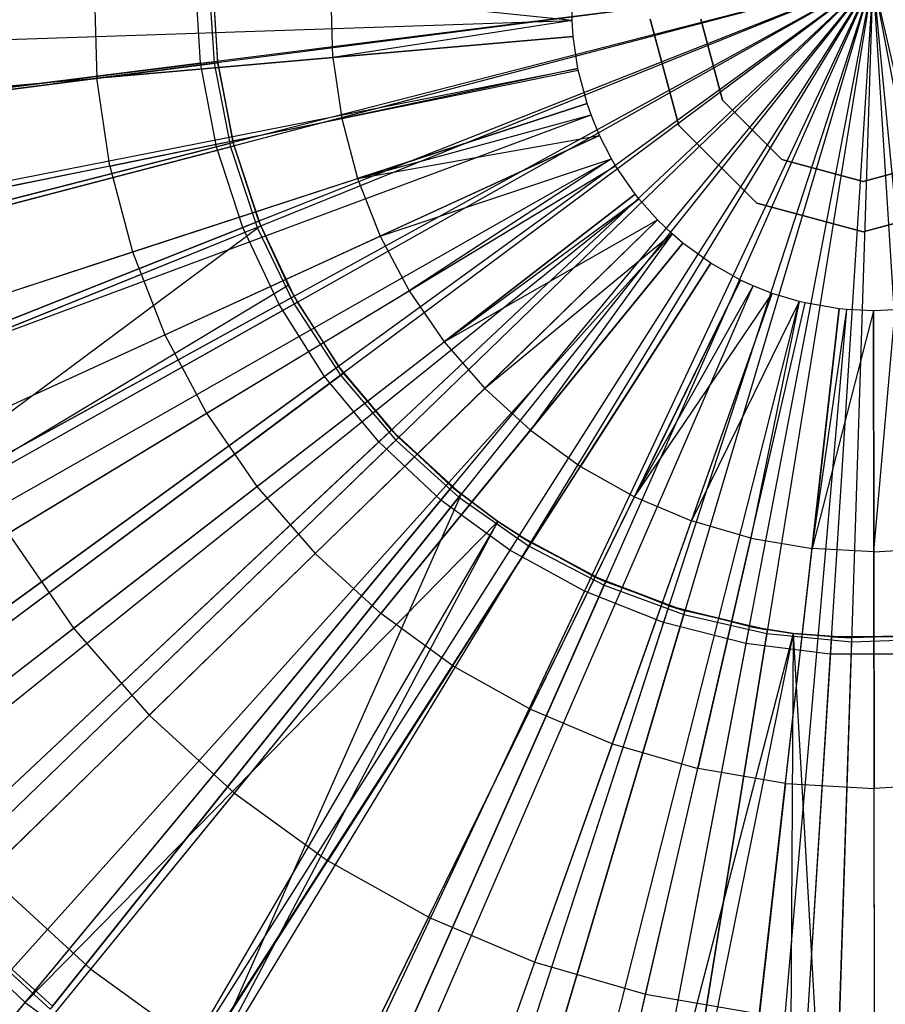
# Model space of a CAD drawing. Extents: x 0.2 to 40.1, y -6.7 to 6.7.
# Tile 434 of 516: x 31.804 to 32.32, y 2.838 to 3.425. Entities that reach past the tile are written whole.
import ezdxf

# ---------------------------------------------------------------- set-up
doc = ezdxf.new("R2010")
doc.units = 0
doc.header["$MEASUREMENT"] = 0
doc.layers.get('0').update_dxf_attribs({"color": 13, "linetype": 'CONTINUOUS'})

# ---------------------------------------------------------------- blocks, each defined once
blk = doc.blocks.new('SNOWBALL_XIV_PM3_STL')
at = {"color": 0}
for p, q in [((31.91175, 3.39889, 3.17972), (31.90856, 3.44948, 3.17972)), ((31.91175, 3.39889, 3.17972), (31.90856, 3.44948, 3.17972)), ((31.91175, 3.39889, 3.17972), (32.31221, 3.44948, 3.16623)), ((31.91175, 3.39889, 3.17972), (32.31221, 3.44948, 3.16623)), ((31.91657, 3.44948, 3.22289), (31.91982, 3.39889, 3.22289)), ((31.91657, 3.44948, 3.22289), (31.91982, 3.39889, 3.22289)), ((31.92196, 3.40018, 9.45315), (31.91886, 3.44948, 9.45315)), ((31.92209, 3.39918, 9.41378), (31.91886, 3.44948, 9.45315)), ((31.92196, 3.40018, 9.45315), (31.91886, 3.44948, 9.45315)), ((31.92209, 3.39918, 9.41378), (31.91886, 3.44948, 9.41378)), ((31.92209, 3.39918, 9.41378), (31.91886, 3.44948, 9.45315)), ((31.92209, 3.39918, 9.41378), (31.91886, 3.44948, 9.41378)), ((32.31221, 3.44948, 3.2056), (31.91982, 3.39889, 3.22289)), ((32.31221, 3.44948, 3.2056), (31.91982, 3.39889, 3.22289)), ((32.31221, 3.44948, 3.16623), (31.92124, 3.3491, 3.17972)), ((32.31221, 3.44948, 3.16623), (31.92124, 3.3491, 3.17972)), ((32.31221, 3.44948, 3.2056), (31.92951, 3.34913, 3.22289)), ((32.31221, 3.44948, 3.2056), (31.92951, 3.34913, 3.22289)), ((32.31221, 3.44948, 3.16623), (31.93691, 3.30089, 3.17972)), ((32.31221, 3.44948, 3.16623), (31.93691, 3.30089, 3.17972)), ((32.31221, 3.44948, 3.2056), (31.94548, 3.30101, 3.22289)), ((32.31221, 3.44948, 3.2056), (31.94548, 3.30101, 3.22289)), ((32.31221, 3.44948, 3.16623), (31.95849, 3.25502, 3.17972)), ((32.31221, 3.44948, 3.16623), (31.95849, 3.25502, 3.17972)), ((32.31221, 3.44948, 3.2056), (31.96748, 3.25533, 3.22289)), ((32.31221, 3.44948, 3.2056), (31.96748, 3.25533, 3.22289)), ((32.31221, 3.44948, 3.16623), (31.98565, 3.21222, 3.17972)), ((32.31221, 3.44948, 3.16623), (31.98565, 3.21222, 3.17972)), ((32.31221, 3.44948, 3.2056), (31.99514, 3.21284, 3.22289)), ((32.31221, 3.44948, 3.2056), (31.99514, 3.21284, 3.22289)), ((32.31221, 3.44948, 3.16623), (32.01796, 3.17317, 3.17972)), ((32.31221, 3.44948, 3.16623), (32.01796, 3.17317, 3.17972)), ((32.31221, 3.44948, 3.2056), (32.028, 3.17424, 3.22289)), ((32.31221, 3.44948, 3.2056), (32.028, 3.17424, 3.22289)), ((32.31221, 3.44948, 3.16623), (32.05492, 3.13847, 3.17972)), ((32.31221, 3.44948, 3.16623), (32.05492, 3.13847, 3.17972)), ((32.31221, 3.44948, 3.2056), (32.06553, 3.14016, 3.22289)), ((32.31221, 3.44948, 3.2056), (32.06553, 3.14016, 3.22289)), ((32.31221, 3.44948, 3.16623), (32.09593, 3.10867, 3.17972)), ((32.31221, 3.44948, 3.16623), (32.09593, 3.10867, 3.17972)), ((32.31221, 3.44948, 3.2056), (32.10711, 3.11115, 3.22289)), ((32.31221, 3.44948, 3.2056), (32.10711, 3.11115, 3.22289)), ((32.31221, 3.44948, 3.16623), (32.14035, 3.08425, 3.17972)), ((32.31221, 3.44948, 3.16623), (32.14035, 3.08425, 3.17972)), ((32.31221, 3.44948, 3.2056), (32.15206, 3.0877, 3.22289)), ((32.31221, 3.44948, 3.2056), (32.15206, 3.0877, 3.22289)), ((32.31221, 3.44948, 3.16623), (32.18748, 3.06559, 3.17972)), ((32.31221, 3.44948, 3.16623), (32.18748, 3.06559, 3.17972)), ((32.31221, 3.44948, 3.2056), (32.19964, 3.07019, 3.22289)), ((32.31221, 3.44948, 3.2056), (32.19964, 3.07019, 3.22289)), ((32.31221, 3.44948, 3.16623), (32.23658, 3.05298, 3.17972)), ((32.31221, 3.44948, 3.16623), (32.23658, 3.05298, 3.17972)), ((32.31221, 3.44948, 3.2056), (32.24907, 3.05891, 3.22289)), ((32.31221, 3.44948, 3.2056), (32.24907, 3.05891, 3.22289)), ((32.31221, 3.44948, 3.16623), (32.28686, 3.04663, 3.17972)), ((32.31221, 3.44948, 3.16623), (32.28686, 3.04663, 3.17972)), ((32.31221, 3.44948, 3.2056), (32.29953, 3.05404, 3.22289)), ((32.31221, 3.44948, 3.2056), (32.29953, 3.05404, 3.22289)), ((32.31221, 3.44948, 3.16623), (32.33756, 3.04663, 3.17972)), ((32.31221, 3.44948, 3.16623), (32.38785, 3.05298, 3.17972)), ((32.31221, 3.44948, 3.16623), (32.33756, 3.04663, 3.17972)), ((32.31221, 3.44948, 3.16623), (32.38785, 3.05298, 3.17972)), ((32.31221, 3.44948, 3.2056), (32.3502, 3.05567, 3.22289)), ((32.31221, 3.44948, 3.2056), (32.40025, 3.06376, 3.22289)), ((32.31221, 3.44948, 3.2056), (32.3502, 3.05567, 3.22289)), ((32.31221, 3.44948, 3.2056), (32.40025, 3.06376, 3.22289)), ((31.84843, 3.44297, 9.524), (31.85003, 3.39002, 9.524)), ((31.84843, 3.44297, 9.524), (31.85003, 3.39002, 9.524)), ((31.99055, 3.40233, 9.55821), (31.98944, 3.43918, 9.55821)), ((32.13318, 3.42443, 9.58467), (31.98944, 3.43918, 9.55821)), ((32.13318, 3.42443, 9.58467), (31.98944, 3.43918, 9.55821)), ((31.99055, 3.40233, 9.55821), (31.98944, 3.43918, 9.55821)), ((32.13318, 3.42443, 9.58467), (32.13314, 3.43532, 9.58467)), ((32.13318, 3.42443, 9.58467), (32.13314, 3.43532, 9.58467)), ((31.42689, 3.40047, 9.36813), (32.13318, 3.42443, 9.58467)), ((31.42689, 3.40047, 9.36813), (32.13318, 3.42443, 9.58467)), ((32.13318, 3.42443, 9.58467), (31.99055, 3.40233, 9.55821)), ((32.13318, 3.42443, 9.58467), (31.99055, 3.40233, 9.55821)), ((32.13376, 3.41487, 9.58467), (32.13318, 3.42443, 9.58467)), ((32.13376, 3.41487, 9.58467), (32.13318, 3.42443, 9.58467)), ((32.17961, 3.4252, 50.87138), (32.19659, 3.36181, 50.87138)), ((32.19659, 3.36181, 50.91075), (32.17961, 3.4252, 50.91075)), ((32.19659, 3.36181, 50.91075), (32.17961, 3.4252, 50.91075)), ((32.17961, 3.4252, 50.87138), (32.19659, 3.36181, 50.87138)), ((32.20966, 3.4252, 9.47059), (32.22262, 3.37684, 9.47059)), ((32.22262, 3.37684, 50.90907), (32.20966, 3.4252, 50.90907)), ((32.20966, 3.4252, 9.47059), (32.22262, 3.37684, 9.47059)), ((32.22262, 3.37684, 50.90907), (32.20966, 3.4252, 50.90907)), ((31.42976, 3.3532, 9.36813), (32.13376, 3.41487, 9.58467)), ((31.42976, 3.3532, 9.36813), (32.13376, 3.41487, 9.58467)), ((32.13376, 3.41487, 9.58467), (31.99055, 3.40233, 9.55821)), ((32.13376, 3.41487, 9.58467), (31.99055, 3.40233, 9.55821)), ((32.13647, 3.39579, 9.58467), (32.13376, 3.41487, 9.58467)), ((32.13647, 3.39579, 9.58467), (32.13376, 3.41487, 9.58467)), ((31.91175, 3.39889, 3.17972), (31.51628, 3.34893, 3.24472)), ((31.91175, 3.39889, 3.17972), (31.51628, 3.34893, 3.24472)), ((31.52629, 3.3502, 9.38945), (31.92196, 3.40018, 9.45315)), ((31.52629, 3.3502, 9.38945), (31.92196, 3.40018, 9.45315)), ((31.91982, 3.39889, 3.22289), (31.53277, 3.34899, 3.29026)), ((31.91982, 3.39889, 3.22289), (31.53277, 3.34899, 3.29026)), ((31.53499, 3.34927, 9.34669), (31.92209, 3.39918, 9.41378)), ((31.53499, 3.34927, 9.34669), (31.92209, 3.39918, 9.41378)), ((31.99055, 3.40233, 9.55821), (31.85003, 3.39002, 9.524)), ((31.99055, 3.40233, 9.55821), (31.85003, 3.39002, 9.524)), ((31.92124, 3.3491, 3.17972), (31.91175, 3.39889, 3.17972)), ((31.92124, 3.3491, 3.17972), (31.91175, 3.39889, 3.17972)), ((31.91982, 3.39889, 3.22289), (31.92951, 3.34913, 3.22289)), ((31.91982, 3.39889, 3.22289), (31.92951, 3.34913, 3.22289)), ((31.93172, 3.34971, 9.41378), (31.92196, 3.40018, 9.45315)), ((31.93121, 3.35166, 9.45315), (31.92196, 3.40018, 9.45315)), ((31.93121, 3.35166, 9.45315), (31.92196, 3.40018, 9.45315)), ((31.92209, 3.39918, 9.41378), (31.92196, 3.40018, 9.45315)), ((31.93172, 3.34971, 9.41378), (31.92196, 3.40018, 9.45315)), ((31.92209, 3.39918, 9.41378), (31.92196, 3.40018, 9.45315)), ((31.93172, 3.34971, 9.41378), (31.92209, 3.39918, 9.41378)), ((31.93172, 3.34971, 9.41378), (31.92209, 3.39918, 9.41378)), ((31.99055, 3.40233, 9.55821), (31.99586, 3.36584, 9.55821)), ((31.99055, 3.40233, 9.55821), (31.99586, 3.36584, 9.55821)), ((31.44318, 3.25884, 9.36813), (32.13647, 3.39579, 9.58467)), ((31.44318, 3.25884, 9.36813), (32.13647, 3.39579, 9.58467)), ((31.44433, 3.25312, 9.36813), (32.13671, 3.39463, 9.58467)), ((31.44433, 3.25312, 9.36813), (32.13671, 3.39463, 9.58467)), ((32.13647, 3.39579, 9.58467), (31.99586, 3.36584, 9.55821)), ((32.13647, 3.39579, 9.58467), (31.99586, 3.36584, 9.55821)), ((31.99586, 3.36584, 9.55821), (32.13671, 3.39463, 9.58467)), ((31.99586, 3.36584, 9.55821), (32.13671, 3.39463, 9.58467)), ((32.13671, 3.39463, 9.58467), (32.13647, 3.39579, 9.58467)), ((32.13671, 3.39463, 9.58467), (32.13647, 3.39579, 9.58467)), ((32.14194, 3.37486, 9.58467), (32.13671, 3.39463, 9.58467)), ((32.14194, 3.37486, 9.58467), (32.13671, 3.39463, 9.58467)), ((31.71249, 3.37797, 9.48216), (31.85003, 3.39002, 9.524)), ((31.71249, 3.37797, 9.48216), (31.85003, 3.39002, 9.524)), ((31.85766, 3.3376, 9.524), (31.85003, 3.39002, 9.524)), ((31.85766, 3.3376, 9.524), (31.85003, 3.39002, 9.524)), ((31.4702, 3.15534, 9.36813), (32.14194, 3.37486, 9.58467)), ((31.4702, 3.15534, 9.36813), (32.14194, 3.37486, 9.58467)), ((32.14194, 3.37486, 9.58467), (32.00529, 3.33021, 9.55821)), ((32.14194, 3.37486, 9.58467), (32.00529, 3.33021, 9.55821)), ((32.14432, 3.36805, 9.58467), (32.14194, 3.37486, 9.58467)), ((32.14432, 3.36805, 9.58467), (32.14194, 3.37486, 9.58467)), ((32.22262, 3.37684, 9.47059), (32.22262, 3.37684, 50.90907)), ((32.22262, 3.37684, 9.47059), (32.25802, 3.34143, 9.47059)), ((32.25802, 3.34143, 50.90907), (32.22262, 3.37684, 50.90907)), ((32.22262, 3.37684, 9.47059), (32.22262, 3.37684, 50.90907)), ((32.22262, 3.37684, 9.47059), (32.25802, 3.34143, 9.47059)), ((32.25802, 3.34143, 50.90907), (32.22262, 3.37684, 50.90907)), ((31.48197, 3.12166, 9.36813), (32.14432, 3.36805, 9.58467)), ((31.48197, 3.12166, 9.36813), (32.14432, 3.36805, 9.58467)), ((31.85766, 3.3376, 9.524), (31.99586, 3.36584, 9.55821)), ((31.85766, 3.3376, 9.524), (31.99586, 3.36584, 9.55821)), ((31.99586, 3.36584, 9.55821), (32.00529, 3.33021, 9.55821)), ((31.99586, 3.36584, 9.55821), (32.00529, 3.33021, 9.55821)), ((32.00529, 3.33021, 9.55821), (32.14432, 3.36805, 9.58467)), ((32.00529, 3.33021, 9.55821), (32.14432, 3.36805, 9.58467)), ((32.14939, 3.35581, 9.58467), (32.14432, 3.36805, 9.58467)), ((32.14939, 3.35581, 9.58467), (32.14432, 3.36805, 9.58467)), ((32.19659, 3.36181, 50.87138), (32.24299, 3.31541, 50.87138)), ((32.24299, 3.31541, 50.91075), (32.19659, 3.36181, 50.91075)), ((32.19659, 3.36181, 50.91075), (32.19659, 3.36181, 50.87138)), ((32.19659, 3.36181, 50.91075), (32.19659, 3.36181, 50.87138)), ((32.24299, 3.31541, 50.91075), (32.19659, 3.36181, 50.91075)), ((32.19659, 3.36181, 50.87138), (32.24299, 3.31541, 50.87138)), ((31.50706, 3.06115, 9.36813), (32.14939, 3.35581, 9.58467)), ((31.50706, 3.06115, 9.36813), (32.14939, 3.35581, 9.58467)), ((31.54492, 3.25248, 9.38945), (31.93121, 3.35166, 9.45315)), ((31.54492, 3.25248, 9.38945), (31.93121, 3.35166, 9.45315)), ((31.93172, 3.34971, 9.41378), (31.93121, 3.35166, 9.45315)), ((31.94648, 3.30468, 9.45315), (31.93121, 3.35166, 9.45315)), ((31.94761, 3.30187, 9.41378), (31.93121, 3.35166, 9.45315)), ((31.94648, 3.30468, 9.45315), (31.93121, 3.35166, 9.45315)), ((31.94761, 3.30187, 9.41378), (31.93121, 3.35166, 9.45315)), ((31.93172, 3.34971, 9.41378), (31.93121, 3.35166, 9.45315)), ((32.00529, 3.33021, 9.55821), (32.14939, 3.35581, 9.58467)), ((32.00529, 3.33021, 9.55821), (32.14939, 3.35581, 9.58467)), ((32.14939, 3.35581, 9.58467), (32.01873, 3.29587, 9.55821)), ((32.14939, 3.35581, 9.58467), (32.01873, 3.29587, 9.55821)), ((32.15651, 3.34193, 9.58467), (32.14939, 3.35581, 9.58467)), ((32.15651, 3.34193, 9.58467), (32.14939, 3.35581, 9.58467)), ((31.92124, 3.3491, 3.17972), (31.53516, 3.24997, 3.24472)), ((31.92124, 3.3491, 3.17972), (31.53516, 3.24997, 3.24472)), ((31.92951, 3.34913, 3.22289), (31.55202, 3.25014, 3.29026)), ((31.92951, 3.34913, 3.22289), (31.55202, 3.25014, 3.29026)), ((31.55419, 3.25071, 9.34669), (31.93172, 3.34971, 9.41378)), ((31.55419, 3.25071, 9.34669), (31.93172, 3.34971, 9.41378)), ((31.93691, 3.30089, 3.17972), (31.92124, 3.3491, 3.17972)), ((31.93691, 3.30089, 3.17972), (31.92124, 3.3491, 3.17972)), ((31.92951, 3.34913, 3.22289), (31.94548, 3.30101, 3.22289)), ((31.92951, 3.34913, 3.22289), (31.94548, 3.30101, 3.22289)), ((31.94761, 3.30187, 9.41378), (31.93172, 3.34971, 9.41378)), ((31.94761, 3.30187, 9.41378), (31.93172, 3.34971, 9.41378)), ((31.54226, 2.99248, 9.36813), (32.15651, 3.34193, 9.58467)), ((31.54226, 2.99248, 9.36813), (32.15651, 3.34193, 9.58467)), ((32.01873, 3.29587, 9.55821), (32.15651, 3.34193, 9.58467)), ((32.01873, 3.29587, 9.55821), (32.15651, 3.34193, 9.58467)), ((32.15651, 3.34193, 9.58467), (32.03599, 3.2633, 9.55821)), ((32.15651, 3.34193, 9.58467), (32.03599, 3.2633, 9.55821)), ((32.15897, 3.33774, 9.58467), (32.15651, 3.34193, 9.58467)), ((32.15897, 3.33774, 9.58467), (32.15651, 3.34193, 9.58467)), ((32.25802, 3.34143, 9.47059), (32.25802, 3.34143, 50.90907)), ((32.25802, 3.34143, 9.47059), (32.30638, 3.32847, 9.47059)), ((32.30638, 3.32847, 50.90907), (32.25802, 3.34143, 50.90907)), ((32.25802, 3.34143, 9.47059), (32.25802, 3.34143, 50.90907)), ((32.25802, 3.34143, 9.47059), (32.30638, 3.32847, 9.47059)), ((32.30638, 3.32847, 50.90907), (32.25802, 3.34143, 50.90907)), ((32.30638, 3.32847, 9.47059), (32.35474, 3.34143, 9.47059)), ((32.35474, 3.34143, 50.90907), (32.30638, 3.32847, 50.90907)), ((32.30638, 3.32847, 9.47059), (32.35474, 3.34143, 9.47059)), ((32.35474, 3.34143, 50.90907), (32.30638, 3.32847, 50.90907)), ((31.55441, 2.97178, 9.36813), (32.15897, 3.33774, 9.58467)), ((31.55441, 2.97178, 9.36813), (32.15897, 3.33774, 9.58467)), ((31.85766, 3.3376, 9.524), (31.72239, 3.30995, 9.48216)), ((31.85766, 3.3376, 9.524), (31.72239, 3.30995, 9.48216)), ((31.85766, 3.3376, 9.524), (31.87121, 3.28639, 9.524)), ((31.85766, 3.3376, 9.524), (31.87121, 3.28639, 9.524)), ((32.03599, 3.2633, 9.55821), (32.15897, 3.33774, 9.58467)), ((32.03599, 3.2633, 9.55821), (32.15897, 3.33774, 9.58467)), ((32.17054, 3.32088, 9.58467), (32.15897, 3.33774, 9.58467)), ((32.17054, 3.32088, 9.58467), (32.15897, 3.33774, 9.58467)), ((31.87121, 3.28639, 9.524), (32.00529, 3.33021, 9.55821)), ((31.87121, 3.28639, 9.524), (32.00529, 3.33021, 9.55821)), ((32.00529, 3.33021, 9.55821), (32.01873, 3.29587, 9.55821)), ((32.00529, 3.33021, 9.55821), (32.01873, 3.29587, 9.55821)), ((32.30638, 3.32847, 9.47059), (32.30638, 3.32847, 50.90907)), ((32.30638, 3.32847, 9.47059), (32.30638, 3.32847, 50.90907)), ((31.61164, 2.88839, 9.36813), (32.17054, 3.32088, 9.58467)), ((31.61164, 2.88839, 9.36813), (32.17054, 3.32088, 9.58467)), ((31.62249, 2.87464, 9.36813), (32.17274, 3.3181, 9.58467)), ((31.62249, 2.87464, 9.36813), (32.17274, 3.3181, 9.58467)), ((32.17054, 3.32088, 9.58467), (32.05685, 3.2329, 9.55821)), ((32.17054, 3.32088, 9.58467), (32.05685, 3.2329, 9.55821)), ((32.05685, 3.2329, 9.55821), (32.17274, 3.3181, 9.58467)), ((32.05685, 3.2329, 9.55821), (32.17274, 3.3181, 9.58467)), ((32.17274, 3.3181, 9.58467), (32.17054, 3.32088, 9.58467)), ((32.17274, 3.3181, 9.58467), (32.17054, 3.32088, 9.58467)), ((32.18396, 3.30544, 9.58467), (32.17274, 3.3181, 9.58467)), ((32.18396, 3.30544, 9.58467), (32.17274, 3.3181, 9.58467)), ((32.24299, 3.31541, 50.87138), (32.30638, 3.29843, 50.87138)), ((32.30638, 3.29843, 50.91075), (32.24299, 3.31541, 50.91075)), ((32.24299, 3.31541, 50.91075), (32.24299, 3.31541, 50.87138)), ((32.24299, 3.31541, 50.91075), (32.24299, 3.31541, 50.87138)), ((32.30638, 3.29843, 50.91075), (32.24299, 3.31541, 50.91075)), ((32.24299, 3.31541, 50.87138), (32.30638, 3.29843, 50.87138)), ((32.30638, 3.29843, 50.87138), (32.36976, 3.31541, 50.87138)), ((32.36976, 3.31541, 50.91075), (32.30638, 3.29843, 50.91075)), ((32.36976, 3.31541, 50.91075), (32.30638, 3.29843, 50.91075)), ((32.30638, 3.29843, 50.87138), (32.36976, 3.31541, 50.87138)), ((31.57567, 3.15786, 9.38945), (31.94648, 3.30468, 9.45315)), ((31.57567, 3.15786, 9.38945), (31.94648, 3.30468, 9.45315)), ((31.678, 2.81206, 9.36813), (32.18396, 3.30544, 9.58467)), ((31.678, 2.81206, 9.36813), (32.18396, 3.30544, 9.58467)), ((31.94761, 3.30187, 9.41378), (31.94648, 3.30468, 9.45315)), ((31.96391, 3.26668, 9.41378), (31.94648, 3.30468, 9.45315)), ((31.96751, 3.25998, 9.45315), (31.94648, 3.30468, 9.45315)), ((31.96751, 3.25998, 9.45315), (31.94648, 3.30468, 9.45315)), ((31.96391, 3.26668, 9.41378), (31.94648, 3.30468, 9.45315)), ((31.94761, 3.30187, 9.41378), (31.94648, 3.30468, 9.45315)), ((32.05685, 3.2329, 9.55821), (32.18396, 3.30544, 9.58467)), ((32.05685, 3.2329, 9.55821), (32.18396, 3.30544, 9.58467)), ((32.08104, 3.20508, 9.55821), (32.18396, 3.30544, 9.58467)), ((32.08104, 3.20508, 9.55821), (32.18396, 3.30544, 9.58467)), ((32.19257, 3.29718, 9.58467), (32.18396, 3.30544, 9.58467)), ((32.19257, 3.29718, 9.58467), (32.18396, 3.30544, 9.58467)), ((31.93691, 3.30089, 3.17972), (31.56629, 3.15415, 3.24472)), ((31.93691, 3.30089, 3.17972), (31.56629, 3.15415, 3.24472)), ((31.94548, 3.30101, 3.22289), (31.58376, 3.15456, 3.29026)), ((31.94548, 3.30101, 3.22289), (31.58376, 3.15456, 3.29026)), ((31.58583, 3.1554, 9.34669), (31.94761, 3.30187, 9.41378)), ((31.58583, 3.1554, 9.34669), (31.94761, 3.30187, 9.41378)), ((31.94761, 3.30187, 9.41378), (31.6294, 3.06493, 9.34669)), ((31.94761, 3.30187, 9.41378), (31.6294, 3.06493, 9.34669)), ((31.95849, 3.25502, 3.17972), (31.93691, 3.30089, 3.17972)), ((31.95849, 3.25502, 3.17972), (31.93691, 3.30089, 3.17972)), ((31.94548, 3.30101, 3.22289), (31.96748, 3.25533, 3.22289)), ((31.94548, 3.30101, 3.22289), (31.96748, 3.25533, 3.22289)), ((31.96391, 3.26668, 9.41378), (31.94761, 3.30187, 9.41378)), ((31.96391, 3.26668, 9.41378), (31.94761, 3.30187, 9.41378)), ((32.30638, 3.29843, 50.91075), (32.30638, 3.29843, 50.87138)), ((32.30638, 3.29843, 50.91075), (32.30638, 3.29843, 50.87138)), ((31.72059, 2.7712, 9.36813), (32.19257, 3.29718, 9.58467)), ((31.72059, 2.7712, 9.36813), (32.19257, 3.29718, 9.58467)), ((31.89051, 3.23706, 9.524), (32.01873, 3.29587, 9.55821)), ((31.89051, 3.23706, 9.524), (32.01873, 3.29587, 9.55821)), ((32.01873, 3.29587, 9.55821), (32.03599, 3.2633, 9.55821)), ((32.01873, 3.29587, 9.55821), (32.03599, 3.2633, 9.55821)), ((32.19257, 3.29718, 9.58467), (32.08104, 3.20508, 9.55821)), ((32.19257, 3.29718, 9.58467), (32.08104, 3.20508, 9.55821)), ((32.19257, 3.29718, 9.58467), (32.10824, 3.1802, 9.55821)), ((32.19257, 3.29718, 9.58467), (32.10824, 3.1802, 9.55821)), ((32.19905, 3.29164, 9.58467), (32.19257, 3.29718, 9.58467)), ((32.19905, 3.29164, 9.58467), (32.19257, 3.29718, 9.58467)), ((31.75263, 2.7438, 9.36813), (32.19905, 3.29164, 9.58467)), ((31.75263, 2.7438, 9.36813), (32.19905, 3.29164, 9.58467)), ((32.19905, 3.29164, 9.58467), (32.10824, 3.1802, 9.55821)), ((32.19905, 3.29164, 9.58467), (32.10824, 3.1802, 9.55821)), ((32.21562, 3.27964, 9.58467), (32.19905, 3.29164, 9.58467)), ((32.21562, 3.27964, 9.58467), (32.19905, 3.29164, 9.58467)), ((31.73998, 3.2435, 9.48216), (31.87121, 3.28639, 9.524)), ((31.73998, 3.2435, 9.48216), (31.87121, 3.28639, 9.524)), ((31.87121, 3.28639, 9.524), (31.89051, 3.23706, 9.524)), ((31.87121, 3.28639, 9.524), (31.89051, 3.23706, 9.524)), ((31.83401, 2.68484, 9.36813), (32.21562, 3.27964, 9.58467)), ((31.83401, 2.68484, 9.36813), (32.21562, 3.27964, 9.58467)), ((32.21562, 3.27964, 9.58467), (32.1381, 3.15858, 9.55821)), ((32.21562, 3.27964, 9.58467), (32.1381, 3.15858, 9.55821)), ((32.23345, 3.26962, 9.58467), (32.21562, 3.27964, 9.58467)), ((32.23345, 3.26962, 9.58467), (32.21562, 3.27964, 9.58467)), ((31.92271, 2.6349, 9.36813), (32.23345, 3.26962, 9.58467)), ((31.92271, 2.6349, 9.36813), (32.23345, 3.26962, 9.58467)), ((32.23345, 3.26962, 9.58467), (32.17024, 3.1405, 9.55821)), ((32.23345, 3.26962, 9.58467), (32.17024, 3.1405, 9.55821)), ((32.24095, 3.26615, 9.58467), (32.23345, 3.26962, 9.58467)), ((32.24095, 3.26615, 9.58467), (32.23345, 3.26962, 9.58467)), ((31.6294, 3.06493, 9.34669), (31.96391, 3.26668, 9.41378)), ((31.6294, 3.06493, 9.34669), (31.96391, 3.26668, 9.41378)), ((31.91531, 3.19025, 9.524), (32.03599, 3.2633, 9.55821)), ((31.91531, 3.19025, 9.524), (32.03599, 3.2633, 9.55821)), ((31.95982, 2.61779, 9.36813), (32.24095, 3.26615, 9.58467)), ((31.95982, 2.61779, 9.36813), (32.24095, 3.26615, 9.58467)), ((31.96391, 3.26668, 9.41378), (31.96751, 3.25998, 9.45315)), ((31.96947, 3.25646, 9.41378), (31.96391, 3.26668, 9.41378)), ((31.96947, 3.25646, 9.41378), (31.96391, 3.26668, 9.41378)), ((31.96391, 3.26668, 9.41378), (31.96751, 3.25998, 9.45315)), ((32.03599, 3.2633, 9.55821), (32.05685, 3.2329, 9.55821)), ((32.03599, 3.2633, 9.55821), (32.05685, 3.2329, 9.55821)), ((32.17024, 3.1405, 9.55821), (32.24095, 3.26615, 9.58467)), ((32.17024, 3.1405, 9.55821), (32.24095, 3.26615, 9.58467)), ((32.2523, 3.26169, 9.58467), (32.24095, 3.26615, 9.58467)), ((32.2523, 3.26169, 9.58467), (32.24095, 3.26615, 9.58467)), ((31.61802, 3.06785, 9.38945), (31.96751, 3.25998, 9.45315)), ((31.61802, 3.06785, 9.38945), (31.96751, 3.25998, 9.45315)), ((31.99398, 3.21828, 9.45315), (31.96751, 3.25998, 9.45315)), ((31.96947, 3.25646, 9.41378), (31.96751, 3.25998, 9.45315)), ((31.99398, 3.21828, 9.45315), (31.96751, 3.25998, 9.45315)), ((31.96947, 3.25646, 9.41378), (31.96751, 3.25998, 9.45315)), ((32.01594, 2.59569, 9.36813), (32.2523, 3.26169, 9.58467)), ((32.01594, 2.59569, 9.36813), (32.2523, 3.26169, 9.58467)), ((32.17024, 3.1405, 9.55821), (32.2523, 3.26169, 9.58467)), ((32.17024, 3.1405, 9.55821), (32.2523, 3.26169, 9.58467)), ((32.20422, 3.12621, 9.55821), (32.2523, 3.26169, 9.58467)), ((32.20422, 3.12621, 9.55821), (32.2523, 3.26169, 9.58467)), ((32.26824, 3.25685, 9.58467), (32.2523, 3.26169, 9.58467)), ((32.26824, 3.25685, 9.58467), (32.2523, 3.26169, 9.58467)), ((31.95849, 3.25502, 3.17972), (31.60919, 3.06299, 3.24472)), ((31.95849, 3.25502, 3.17972), (31.60919, 3.06299, 3.24472)), ((31.96748, 3.25533, 3.22289), (31.62745, 3.06383, 3.29026)), ((31.96748, 3.25533, 3.22289), (31.62745, 3.06383, 3.29026)), ((31.96947, 3.25646, 9.41378), (31.6294, 3.06493, 9.34669)), ((31.96947, 3.25646, 9.41378), (31.6294, 3.06493, 9.34669)), ((31.98565, 3.21222, 3.17972), (31.95849, 3.25502, 3.17972)), ((31.98565, 3.21222, 3.17972), (31.95849, 3.25502, 3.17972)), ((31.96748, 3.25533, 3.22289), (31.99514, 3.21284, 3.22289)), ((31.96748, 3.25533, 3.22289), (31.99514, 3.21284, 3.22289)), ((31.96947, 3.25646, 9.41378), (31.99398, 3.21828, 9.45315)), ((31.99697, 3.21421, 9.41378), (31.96947, 3.25646, 9.41378)), ((31.99697, 3.21421, 9.41378), (31.96947, 3.25646, 9.41378)), ((31.96947, 3.25646, 9.41378), (31.99398, 3.21828, 9.45315)), ((32.09475, 2.57178, 9.36813), (32.26824, 3.25685, 9.58467)), ((32.09475, 2.57178, 9.36813), (32.26824, 3.25685, 9.58467)), ((32.11304, 2.56736, 9.36813), (32.27193, 3.25596, 9.58467)), ((32.11304, 2.56736, 9.36813), (32.27193, 3.25596, 9.58467)), ((32.26824, 3.25685, 9.58467), (32.20422, 3.12621, 9.55821)), ((32.26824, 3.25685, 9.58467), (32.20422, 3.12621, 9.55821)), ((32.21273, 2.55028, 9.36813), (32.29209, 3.2525, 9.58467)), ((32.21273, 2.55028, 9.36813), (32.29209, 3.2525, 9.58467)), ((32.23532, 2.54802, 9.36813), (32.29666, 3.25205, 9.58467)), ((32.23532, 2.54802, 9.36813), (32.29666, 3.25205, 9.58467)), ((32.26824, 3.25685, 9.58467), (32.23961, 3.11588, 9.55821)), ((32.26824, 3.25685, 9.58467), (32.23961, 3.11588, 9.55821)), ((32.23961, 3.11588, 9.55821), (32.27193, 3.25596, 9.58467)), ((32.23961, 3.11588, 9.55821), (32.27193, 3.25596, 9.58467)), ((32.27193, 3.25596, 9.58467), (32.26824, 3.25685, 9.58467)), ((32.27193, 3.25596, 9.58467), (32.26824, 3.25685, 9.58467)), ((32.29209, 3.2525, 9.58467), (32.27193, 3.25596, 9.58467)), ((32.29209, 3.2525, 9.58467), (32.27193, 3.25596, 9.58467)), ((32.29209, 3.2525, 9.58467), (32.27595, 3.10966, 9.55821)), ((32.29209, 3.2525, 9.58467), (32.27595, 3.10966, 9.55821)), ((32.27595, 3.10966, 9.55821), (32.29666, 3.25205, 9.58467)), ((32.27595, 3.10966, 9.55821), (32.29666, 3.25205, 9.58467)), ((32.31251, 3.25137, 9.58467), (32.27595, 3.10966, 9.55821)), ((32.31251, 3.25137, 9.58467), (32.27595, 3.10966, 9.55821)), ((32.29666, 3.25205, 9.58467), (32.29209, 3.2525, 9.58467)), ((32.29666, 3.25205, 9.58467), (32.29209, 3.2525, 9.58467)), ((32.31251, 3.25137, 9.58467), (32.29666, 3.25205, 9.58467)), ((32.31251, 3.25137, 9.58467), (32.29666, 3.25205, 9.58467)), ((32.32549, 3.25186, 9.58467), (32.31251, 3.25137, 9.58467)), ((32.32549, 3.25186, 9.58467), (32.31251, 3.25137, 9.58467)), ((32.31371, 2.54468, 9.36813), (32.31251, 3.25137, 9.58467)), ((32.31371, 2.54468, 9.36813), (32.31251, 3.25137, 9.58467)), ((32.31251, 3.25137, 9.58467), (32.31276, 3.10761, 9.55821)), ((32.31251, 3.25137, 9.58467), (32.31276, 3.10761, 9.55821)), ((32.31276, 3.10761, 9.55821), (32.32549, 3.25186, 9.58467)), ((32.31276, 3.10761, 9.55821), (32.32549, 3.25186, 9.58467)), ((31.76502, 3.17949, 9.48216), (31.89051, 3.23706, 9.524)), ((31.76502, 3.17949, 9.48216), (31.89051, 3.23706, 9.524)), ((31.89051, 3.23706, 9.524), (31.91531, 3.19025, 9.524)), ((31.89051, 3.23706, 9.524), (31.91531, 3.19025, 9.524)), ((31.94528, 3.14657, 9.524), (32.05685, 3.2329, 9.55821)), ((31.94528, 3.14657, 9.524), (32.05685, 3.2329, 9.55821)), ((32.05685, 3.2329, 9.55821), (32.08104, 3.20508, 9.55821)), ((32.05685, 3.2329, 9.55821), (32.08104, 3.20508, 9.55821)), ((31.67133, 2.98385, 9.38945), (31.99398, 3.21828, 9.45315)), ((31.67133, 2.98385, 9.38945), (31.99398, 3.21828, 9.45315)), ((32.02547, 3.18021, 9.45315), (31.99398, 3.21828, 9.45315)), ((32.02964, 3.17583, 9.41378), (31.99398, 3.21828, 9.45315)), ((32.02547, 3.18021, 9.45315), (31.99398, 3.21828, 9.45315)), ((31.99697, 3.21421, 9.41378), (31.99398, 3.21828, 9.45315)), ((32.02964, 3.17583, 9.41378), (31.99398, 3.21828, 9.45315)), ((31.99697, 3.21421, 9.41378), (31.99398, 3.21828, 9.45315)), ((31.98565, 3.21222, 3.17972), (31.66317, 2.97793, 3.24472)), ((31.98565, 3.21222, 3.17972), (31.66317, 2.97793, 3.24472)), ((31.99514, 3.21284, 3.22289), (31.68239, 2.97943, 3.29026)), ((31.99514, 3.21284, 3.22289), (31.68239, 2.97943, 3.29026)), ((31.68418, 2.98077, 9.34669), (31.99697, 3.21421, 9.41378)), ((31.68418, 2.98077, 9.34669), (31.99697, 3.21421, 9.41378)), ((32.01796, 3.17317, 3.17972), (31.98565, 3.21222, 3.17972)), ((32.01796, 3.17317, 3.17972), (31.98565, 3.21222, 3.17972)), ((31.99514, 3.21284, 3.22289), (32.028, 3.17424, 3.22289)), ((31.99514, 3.21284, 3.22289), (32.028, 3.17424, 3.22289)), ((32.02964, 3.17583, 9.41378), (31.99697, 3.21421, 9.41378)), ((32.02964, 3.17583, 9.41378), (31.99697, 3.21421, 9.41378)), ((31.98004, 3.10659, 9.524), (32.08104, 3.20508, 9.55821)), ((31.98004, 3.10659, 9.524), (32.08104, 3.20508, 9.55821)), ((32.10824, 3.1802, 9.55821), (32.08104, 3.20508, 9.55821)), ((32.10824, 3.1802, 9.55821), (32.08104, 3.20508, 9.55821)), ((31.7972, 3.11875, 9.48216), (31.91531, 3.19025, 9.524)), ((31.7972, 3.11875, 9.48216), (31.91531, 3.19025, 9.524)), ((31.91531, 3.19025, 9.524), (31.94528, 3.14657, 9.524)), ((31.91531, 3.19025, 9.524), (31.94528, 3.14657, 9.524)), ((31.73474, 2.9072, 9.38945), (32.02547, 3.18021, 9.45315)), ((31.73474, 2.9072, 9.38945), (32.02547, 3.18021, 9.45315)), ((31.74928, 2.90431, 9.34669), (32.02964, 3.17583, 9.41378)), ((31.74928, 2.90431, 9.34669), (32.02964, 3.17583, 9.41378)), ((32.10824, 3.1802, 9.55821), (32.01913, 3.07084, 9.524)), ((32.10824, 3.1802, 9.55821), (32.01913, 3.07084, 9.524)), ((32.06148, 3.1464, 9.45315), (32.02547, 3.18021, 9.45315)), ((32.02547, 3.18021, 9.45315), (32.02964, 3.17583, 9.41378)), ((32.02547, 3.18021, 9.45315), (32.06696, 3.14195, 9.41378)), ((32.06148, 3.1464, 9.45315), (32.02547, 3.18021, 9.45315)), ((32.02547, 3.18021, 9.45315), (32.02964, 3.17583, 9.41378)), ((32.02547, 3.18021, 9.45315), (32.06696, 3.14195, 9.41378)), ((32.06696, 3.14195, 9.41378), (32.02964, 3.17583, 9.41378)), ((32.06696, 3.14195, 9.41378), (32.02964, 3.17583, 9.41378)), ((32.10824, 3.1802, 9.55821), (32.1381, 3.15858, 9.55821)), ((32.10824, 3.1802, 9.55821), (32.1381, 3.15858, 9.55821)), ((32.01796, 3.17317, 3.17972), (31.72739, 2.9003, 3.24472)), ((32.01796, 3.17317, 3.17972), (31.72739, 2.9003, 3.24472)), ((32.028, 3.17424, 3.22289), (31.74767, 2.90275, 3.29026)), ((32.028, 3.17424, 3.22289), (31.74767, 2.90275, 3.29026)), ((32.05492, 3.13847, 3.17972), (32.01796, 3.17317, 3.17972)), ((32.05492, 3.13847, 3.17972), (32.01796, 3.17317, 3.17972)), ((32.028, 3.17424, 3.22289), (32.06553, 3.14016, 3.22289)), ((32.028, 3.17424, 3.22289), (32.06553, 3.14016, 3.22289)), ((32.06204, 3.03978, 9.524), (32.1381, 3.15858, 9.55821)), ((32.06204, 3.03978, 9.524), (32.1381, 3.15858, 9.55821)), ((32.1381, 3.15858, 9.55821), (32.17024, 3.1405, 9.55821)), ((32.1381, 3.15858, 9.55821), (32.17024, 3.1405, 9.55821)), ((31.80726, 2.8391, 9.38945), (32.06148, 3.1464, 9.45315)), ((31.80726, 2.8391, 9.38945), (32.06148, 3.1464, 9.45315)), ((31.8361, 3.06208, 9.48216), (31.94528, 3.14657, 9.524)), ((31.8361, 3.06208, 9.48216), (31.94528, 3.14657, 9.524)), ((31.94528, 3.14657, 9.524), (31.98004, 3.10659, 9.524)), ((31.94528, 3.14657, 9.524), (31.98004, 3.10659, 9.524)), ((32.08876, 3.12576, 9.45315), (32.06148, 3.1464, 9.45315)), ((32.06148, 3.1464, 9.45315), (32.06696, 3.14195, 9.41378)), ((32.06148, 3.1464, 9.45315), (32.08876, 3.12576, 9.41378)), ((32.08876, 3.12576, 9.45315), (32.06148, 3.1464, 9.45315)), ((32.06148, 3.1464, 9.45315), (32.06696, 3.14195, 9.41378)), ((32.06148, 3.1464, 9.45315), (32.08876, 3.12576, 9.41378)), ((32.06553, 3.14016, 3.22289), (31.82222, 2.83505, 3.29026)), ((32.06553, 3.14016, 3.22289), (31.82222, 2.83505, 3.29026)), ((31.82361, 2.8368, 9.34669), (32.06696, 3.14195, 9.41378)), ((31.82361, 2.8368, 9.34669), (32.06696, 3.14195, 9.41378)), ((32.06696, 3.14195, 9.41378), (31.90597, 2.77935, 9.34669)), ((32.06696, 3.14195, 9.41378), (31.90597, 2.77935, 9.34669)), ((32.06553, 3.14016, 3.22289), (32.10711, 3.11115, 3.22289)), ((32.06553, 3.14016, 3.22289), (32.10711, 3.11115, 3.22289)), ((32.08876, 3.12576, 9.41378), (32.06696, 3.14195, 9.41378)), ((32.08876, 3.12576, 9.41378), (32.06696, 3.14195, 9.41378)), ((32.10821, 3.01381, 9.524), (32.17024, 3.1405, 9.55821)), ((32.10821, 3.01381, 9.524), (32.17024, 3.1405, 9.55821)), ((32.17024, 3.1405, 9.55821), (32.20422, 3.12621, 9.55821)), ((32.17024, 3.1405, 9.55821), (32.20422, 3.12621, 9.55821)), ((32.05492, 3.13847, 3.17972), (31.80083, 2.83133, 3.24472)), ((32.05492, 3.13847, 3.17972), (31.80083, 2.83133, 3.24472)), ((32.09593, 3.10867, 3.17972), (32.05492, 3.13847, 3.17972)), ((32.09593, 3.10867, 3.17972), (32.05492, 3.13847, 3.17972)), ((32.08876, 3.12576, 9.45315), (31.80726, 2.8391, 9.38945)), ((32.08876, 3.12576, 9.45315), (31.80726, 2.8391, 9.38945)), ((32.08876, 3.12576, 9.45315), (31.88774, 2.78063, 9.38945)), ((32.08876, 3.12576, 9.45315), (31.88774, 2.78063, 9.38945)), ((31.90597, 2.77935, 9.34669), (32.08876, 3.12576, 9.41378)), ((31.90597, 2.77935, 9.34669), (32.08876, 3.12576, 9.41378)), ((32.10144, 3.11736, 9.45315), (32.08876, 3.12576, 9.45315)), ((32.08876, 3.12576, 9.45315), (32.1083, 3.11311, 9.41378)), ((32.10144, 3.11736, 9.45315), (32.08876, 3.12576, 9.45315)), ((32.08876, 3.12576, 9.45315), (32.08876, 3.12576, 9.41378)), ((32.08876, 3.12576, 9.45315), (32.08876, 3.12576, 9.41378)), ((32.08876, 3.12576, 9.45315), (32.1083, 3.11311, 9.41378)), ((32.1083, 3.11311, 9.41378), (32.08876, 3.12576, 9.41378)), ((32.1083, 3.11311, 9.41378), (32.08876, 3.12576, 9.41378)), ((32.15704, 2.99327, 9.524), (32.20422, 3.12621, 9.55821)), ((32.15704, 2.99327, 9.524), (32.20422, 3.12621, 9.55821)), ((32.23961, 3.11588, 9.55821), (32.20422, 3.12621, 9.55821)), ((32.23961, 3.11588, 9.55821), (32.20422, 3.12621, 9.55821)), ((31.7972, 3.11875, 9.48216), (31.8361, 3.06208, 9.48216)), ((31.7972, 3.11875, 9.48216), (31.8361, 3.06208, 9.48216)), ((32.10144, 3.11736, 9.45315), (31.88774, 2.78063, 9.38945)), ((32.10144, 3.11736, 9.45315), (31.88774, 2.78063, 9.38945)), ((32.14473, 3.09357, 9.45315), (32.10144, 3.11736, 9.45315)), ((32.10144, 3.11736, 9.45315), (32.15299, 3.0898, 9.41378)), ((32.14473, 3.09357, 9.45315), (32.10144, 3.11736, 9.45315)), ((32.10144, 3.11736, 9.45315), (32.1083, 3.11311, 9.41378)), ((32.10144, 3.11736, 9.45315), (32.1083, 3.11311, 9.41378)), ((32.10144, 3.11736, 9.45315), (32.15299, 3.0898, 9.41378)), ((32.10711, 3.11115, 3.22289), (31.90481, 2.77743, 3.29026)), ((32.10711, 3.11115, 3.22289), (31.90481, 2.77743, 3.29026)), ((32.1083, 3.11311, 9.41378), (31.90597, 2.77935, 9.34669)), ((32.1083, 3.11311, 9.41378), (31.90597, 2.77935, 9.34669)), ((32.10711, 3.11115, 3.22289), (32.15206, 3.0877, 3.22289)), ((32.10711, 3.11115, 3.22289), (32.15206, 3.0877, 3.22289)), ((32.15299, 3.0898, 9.41378), (32.1083, 3.11311, 9.41378)), ((32.15299, 3.0898, 9.41378), (32.1083, 3.11311, 9.41378)), ((32.23961, 3.11588, 9.55821), (32.20789, 2.97843, 9.524)), ((32.23961, 3.11588, 9.55821), (32.20789, 2.97843, 9.524)), ((32.23961, 3.11588, 9.55821), (32.27595, 3.10966, 9.55821)), ((32.23961, 3.11588, 9.55821), (32.27595, 3.10966, 9.55821)), ((31.8812, 3.01021, 9.48216), (31.98004, 3.10659, 9.524)), ((31.8812, 3.01021, 9.48216), (31.98004, 3.10659, 9.524)), ((32.09593, 3.10867, 3.17972), (31.88234, 2.77211, 3.24472)), ((32.09593, 3.10867, 3.17972), (31.88234, 2.77211, 3.24472)), ((31.98004, 3.10659, 9.524), (32.01913, 3.07084, 9.524)), ((31.98004, 3.10659, 9.524), (32.01913, 3.07084, 9.524)), ((32.14035, 3.08425, 3.17972), (32.09593, 3.10867, 3.17972)), ((32.14035, 3.08425, 3.17972), (32.09593, 3.10867, 3.17972)), ((32.26011, 2.96949, 9.524), (32.27595, 3.10966, 9.55821)), ((32.26011, 2.96949, 9.524), (32.27595, 3.10966, 9.55821)), ((32.31276, 3.10761, 9.55821), (32.27595, 3.10966, 9.55821)), ((32.31276, 3.10761, 9.55821), (32.27595, 3.10966, 9.55821)), ((32.31276, 3.10761, 9.55821), (32.34956, 3.10978, 9.55821)), ((32.31276, 3.10761, 9.55821), (32.34956, 3.10978, 9.55821)), ((32.31276, 3.10761, 9.55821), (32.313, 2.96655, 9.524)), ((32.31276, 3.10761, 9.55821), (32.313, 2.96655, 9.524)), ((32.14473, 3.09357, 9.45315), (31.97492, 2.7327, 9.38945)), ((32.14473, 3.09357, 9.45315), (31.97492, 2.7327, 9.38945)), ((32.19066, 3.07538, 9.45315), (32.14473, 3.09357, 9.45315)), ((32.14473, 3.09357, 9.45315), (32.15299, 3.0898, 9.41378)), ((32.14473, 3.09357, 9.45315), (32.20029, 3.07239, 9.41378)), ((32.19066, 3.07538, 9.45315), (32.14473, 3.09357, 9.45315)), ((32.14473, 3.09357, 9.45315), (32.15299, 3.0898, 9.41378)), ((32.14473, 3.09357, 9.45315), (32.20029, 3.07239, 9.41378)), ((32.15206, 3.0877, 3.22289), (31.9941, 2.73085, 3.29026)), ((32.15206, 3.0877, 3.22289), (31.9941, 2.73085, 3.29026)), ((31.995, 2.7329, 9.34669), (32.15299, 3.0898, 9.41378)), ((31.995, 2.7329, 9.34669), (32.15299, 3.0898, 9.41378)), ((32.15206, 3.0877, 3.22289), (32.19964, 3.07019, 3.22289)), ((32.15206, 3.0877, 3.22289), (32.19964, 3.07019, 3.22289)), ((32.20029, 3.07239, 9.41378), (32.15299, 3.0898, 9.41378)), ((32.20029, 3.07239, 9.41378), (32.15299, 3.0898, 9.41378)), ((32.14035, 3.08425, 3.17972), (31.97063, 2.72358, 3.24472)), ((32.14035, 3.08425, 3.17972), (31.97063, 2.72358, 3.24472)), ((32.18748, 3.06559, 3.17972), (32.14035, 3.08425, 3.17972)), ((32.18748, 3.06559, 3.17972), (32.14035, 3.08425, 3.17972)), ((32.19066, 3.07538, 9.45315), (32.06742, 2.69608, 9.38945)), ((32.19066, 3.07538, 9.45315), (32.06742, 2.69608, 9.38945)), ((32.23851, 3.0631, 9.45315), (32.19066, 3.07538, 9.45315)), ((32.19066, 3.07538, 9.45315), (32.24943, 3.06117, 9.41378)), ((32.23851, 3.0631, 9.45315), (32.19066, 3.07538, 9.45315)), ((32.19066, 3.07538, 9.45315), (32.20029, 3.07239, 9.41378)), ((32.19066, 3.07538, 9.45315), (32.20029, 3.07239, 9.41378)), ((32.19066, 3.07538, 9.45315), (32.24943, 3.06117, 9.41378)), ((31.93192, 2.96381, 9.48216), (32.01913, 3.07084, 9.524)), ((31.93192, 2.96381, 9.48216), (32.01913, 3.07084, 9.524)), ((32.06204, 3.03978, 9.524), (32.01913, 3.07084, 9.524)), ((32.06204, 3.03978, 9.524), (32.01913, 3.07084, 9.524)), ((32.19964, 3.07019, 3.22289), (32.0886, 2.69607, 3.29026)), ((32.19964, 3.07019, 3.22289), (32.0886, 2.69607, 3.29026)), ((32.08924, 2.69822, 9.34669), (32.20029, 3.07239, 9.41378)), ((32.08924, 2.69822, 9.34669), (32.20029, 3.07239, 9.41378)), ((32.19964, 3.07019, 3.22289), (32.24907, 3.05891, 3.22289)), ((32.19964, 3.07019, 3.22289), (32.24907, 3.05891, 3.22289)), ((32.24943, 3.06117, 9.41378), (32.20029, 3.07239, 9.41378)), ((32.24943, 3.06117, 9.41378), (32.20029, 3.07239, 9.41378)), ((32.18748, 3.06559, 3.17972), (32.0643, 2.68649, 3.24472)), ((32.18748, 3.06559, 3.17972), (32.0643, 2.68649, 3.24472)), ((32.23658, 3.05298, 3.17972), (32.18748, 3.06559, 3.17972)), ((32.23658, 3.05298, 3.17972), (32.18748, 3.06559, 3.17972)), ((31.7291, 2.97928, 9.43269), (31.8361, 3.06208, 9.48216)), ((31.7291, 2.97928, 9.43269), (31.8361, 3.06208, 9.48216)), ((31.8361, 3.06208, 9.48216), (31.8812, 3.01021, 9.48216)), ((31.8361, 3.06208, 9.48216), (31.8812, 3.01021, 9.48216)), ((32.23851, 3.0631, 9.45315), (32.16377, 2.67134, 9.38945)), ((32.23851, 3.0631, 9.45315), (32.16377, 2.67134, 9.38945)), ((32.2648, 3.059, 9.45315), (32.16377, 2.67134, 9.38945)), ((32.2648, 3.059, 9.45315), (32.16377, 2.67134, 9.38945)), ((32.24907, 3.05891, 3.22289), (32.18678, 2.67367, 3.29026)), ((32.24907, 3.05891, 3.22289), (32.18678, 2.67367, 3.29026)), ((32.18714, 2.67588, 9.34669), (32.24943, 3.06117, 9.41378)), ((32.18714, 2.67588, 9.34669), (32.24943, 3.06117, 9.41378)), ((32.2648, 3.059, 9.41378), (32.18714, 2.67588, 9.34669)), ((32.2648, 3.059, 9.41378), (32.18714, 2.67588, 9.34669)), ((32.2648, 3.059, 9.45315), (32.23851, 3.0631, 9.45315)), ((32.23851, 3.0631, 9.45315), (32.24943, 3.06117, 9.41378)), ((32.23851, 3.0631, 9.45315), (32.2648, 3.059, 9.41378)), ((32.2648, 3.059, 9.45315), (32.23851, 3.0631, 9.45315)), ((32.23851, 3.0631, 9.45315), (32.24943, 3.06117, 9.41378)), ((32.23851, 3.0631, 9.45315), (32.2648, 3.059, 9.41378)), ((32.24907, 3.05891, 3.22289), (32.29953, 3.05404, 3.22289)), ((32.24907, 3.05891, 3.22289), (32.29953, 3.05404, 3.22289)), ((32.2648, 3.059, 9.41378), (32.24943, 3.06117, 9.41378)), ((32.2648, 3.059, 9.41378), (32.24943, 3.06117, 9.41378)), ((32.2648, 3.059, 9.45315), (32.26247, 2.65887, 9.38945)), ((32.2648, 3.059, 9.45315), (32.26247, 2.65887, 9.38945)), ((32.28751, 3.05691, 9.45315), (32.2648, 3.059, 9.45315)), ((32.2648, 3.059, 9.45315), (32.2648, 3.059, 9.41378)), ((32.2648, 3.059, 9.45315), (32.2996, 3.05633, 9.41378)), ((32.28751, 3.05691, 9.45315), (32.2648, 3.059, 9.45315)), ((32.2648, 3.059, 9.41378), (32.28709, 2.66623, 9.34669)), ((32.2648, 3.059, 9.41378), (32.28709, 2.66623, 9.34669)), ((32.2996, 3.05633, 9.41378), (32.2648, 3.059, 9.41378)), ((32.2648, 3.059, 9.45315), (32.2648, 3.059, 9.41378)), ((32.2648, 3.059, 9.45315), (32.2996, 3.05633, 9.41378)), ((32.2996, 3.05633, 9.41378), (32.2648, 3.059, 9.41378)), ((32.28751, 3.05691, 9.45315), (32.34998, 3.05795, 9.41378)), ((32.28751, 3.05691, 9.45315), (32.34998, 3.05795, 9.41378)), ((32.34998, 3.05795, 9.41378), (32.2996, 3.05633, 9.41378)), ((32.34998, 3.05795, 9.41378), (32.2996, 3.05633, 9.41378)), ((32.23658, 3.05298, 3.17972), (32.16188, 2.66143, 3.24472)), ((32.23658, 3.05298, 3.17972), (32.16188, 2.66143, 3.24472)), ((32.28686, 3.04663, 3.17972), (32.23658, 3.05298, 3.17972)), ((32.28686, 3.04663, 3.17972), (32.23658, 3.05298, 3.17972)), ((32.28751, 3.05691, 9.45315), (32.26247, 2.65887, 9.38945)), ((32.28751, 3.05691, 9.45315), (32.26247, 2.65887, 9.38945)), ((32.29953, 3.05404, 3.22289), (32.28702, 2.664, 3.29026)), ((32.29953, 3.05404, 3.22289), (32.28702, 2.664, 3.29026)), ((32.28709, 2.66623, 9.34669), (32.2996, 3.05633, 9.41378)), ((32.28709, 2.66623, 9.34669), (32.2996, 3.05633, 9.41378)), ((32.33691, 3.05691, 9.45315), (32.28751, 3.05691, 9.45315)), ((32.33691, 3.05691, 9.45315), (32.28751, 3.05691, 9.45315)), ((32.28751, 3.05691, 9.45315), (32.2996, 3.05633, 9.41378)), ((32.28751, 3.05691, 9.45315), (32.2996, 3.05633, 9.41378)), ((32.29953, 3.05404, 3.22289), (32.3502, 3.05567, 3.22289)), ((32.29953, 3.05404, 3.22289), (32.3502, 3.05567, 3.22289)), ((32.28686, 3.04663, 3.17972), (32.26184, 2.64881, 3.24472)), ((32.28686, 3.04663, 3.17972), (32.26184, 2.64881, 3.24472)), ((32.33756, 3.04663, 3.17972), (32.28686, 3.04663, 3.17972)), ((32.33756, 3.04663, 3.17972), (32.28686, 3.04663, 3.17972)), ((32.06204, 3.03978, 9.524), (31.9876, 2.92351, 9.48216)), ((32.06204, 3.03978, 9.524), (31.9876, 2.92351, 9.48216)), ((32.06204, 3.03978, 9.524), (32.10821, 3.01381, 9.524)), ((32.06204, 3.03978, 9.524), (32.10821, 3.01381, 9.524)), ((32.04751, 2.88981, 9.48216), (32.10821, 3.01381, 9.524)), ((32.04751, 2.88981, 9.48216), (32.10821, 3.01381, 9.524)), ((32.10821, 3.01381, 9.524), (32.15704, 2.99327, 9.524)), ((32.10821, 3.01381, 9.524), (32.15704, 2.99327, 9.524)), ((31.78434, 2.91575, 9.43269), (31.8812, 3.01021, 9.48216)), ((31.78434, 2.91575, 9.43269), (31.8812, 3.01021, 9.48216)), ((31.8812, 3.01021, 9.48216), (31.93192, 2.96381, 9.48216)), ((31.8812, 3.01021, 9.48216), (31.93192, 2.96381, 9.48216)), ((32.11086, 2.86316, 9.48216), (32.15704, 2.99327, 9.524)), ((32.11086, 2.86316, 9.48216), (32.15704, 2.99327, 9.524)), ((32.15704, 2.99327, 9.524), (32.20789, 2.97843, 9.524)), ((32.15704, 2.99327, 9.524), (32.20789, 2.97843, 9.524)), ((32.17685, 2.8439, 9.48216), (32.20789, 2.97843, 9.524)), ((32.17685, 2.8439, 9.48216), (32.20789, 2.97843, 9.524)), ((32.26011, 2.96949, 9.524), (32.20789, 2.97843, 9.524)), ((32.26011, 2.96949, 9.524), (32.20789, 2.97843, 9.524)), ((32.36588, 2.96966, 9.524), (32.313, 2.96655, 9.524)), ((32.36588, 2.96966, 9.524), (32.313, 2.96655, 9.524)), ((31.84646, 2.85894, 9.43269), (31.93192, 2.96381, 9.48216)), ((31.84646, 2.85894, 9.43269), (31.93192, 2.96381, 9.48216)), ((31.93192, 2.96381, 9.48216), (31.9876, 2.92351, 9.48216)), ((31.93192, 2.96381, 9.48216), (31.9876, 2.92351, 9.48216)), ((32.26011, 2.96949, 9.524), (32.2446, 2.8323, 9.48216)), ((32.26011, 2.96949, 9.524), (32.2446, 2.8323, 9.48216)), ((32.26011, 2.96949, 9.524), (32.313, 2.96655, 9.524)), ((32.26011, 2.96949, 9.524), (32.313, 2.96655, 9.524)), ((32.31323, 2.82849, 9.48216), (32.313, 2.96655, 9.524)), ((32.31323, 2.82849, 9.48216), (32.313, 2.96655, 9.524)), ((31.91464, 2.80957, 9.43269), (31.9876, 2.92351, 9.48216)), ((31.91464, 2.80957, 9.43269), (31.9876, 2.92351, 9.48216)), ((32.04751, 2.88981, 9.48216), (31.9876, 2.92351, 9.48216)), ((32.04751, 2.88981, 9.48216), (31.9876, 2.92351, 9.48216)), ((31.78434, 2.91575, 9.43269), (31.84646, 2.85894, 9.43269)), ((31.78434, 2.91575, 9.43269), (31.84646, 2.85894, 9.43269)), ((31.73474, 2.9072, 9.38945), (31.80726, 2.8391, 9.38945)), ((31.73474, 2.9072, 9.38945), (31.80726, 2.8391, 9.38945)), ((31.74767, 2.90275, 3.29026), (31.82222, 2.83505, 3.29026)), ((31.74767, 2.90275, 3.29026), (31.82222, 2.83505, 3.29026)), ((31.74928, 2.90431, 9.34669), (31.82361, 2.8368, 9.34669)), ((31.74928, 2.90431, 9.34669), (31.82361, 2.8368, 9.34669)), ((32.04751, 2.88981, 9.48216), (31.98802, 2.7683, 9.43269)), ((32.04751, 2.88981, 9.48216), (31.98802, 2.7683, 9.43269)), ((32.04751, 2.88981, 9.48216), (32.11086, 2.86316, 9.48216)), ((32.04751, 2.88981, 9.48216), (32.11086, 2.86316, 9.48216)), ((31.76684, 2.76123, 9.37862), (31.84646, 2.85894, 9.43269)), ((31.76684, 2.76123, 9.37862), (31.84646, 2.85894, 9.43269)), ((31.84646, 2.85894, 9.43269), (31.91464, 2.80957, 9.43269)), ((31.84646, 2.85894, 9.43269), (31.91464, 2.80957, 9.43269)), ((32.06562, 2.73566, 9.43269), (32.11086, 2.86316, 9.48216)), ((32.06562, 2.73566, 9.43269), (32.11086, 2.86316, 9.48216)), ((32.11086, 2.86316, 9.48216), (32.17685, 2.8439, 9.48216)), ((32.11086, 2.86316, 9.48216), (32.17685, 2.8439, 9.48216)), ((32.14643, 2.71208, 9.43269), (32.17685, 2.8439, 9.48216)), ((32.14643, 2.71208, 9.43269), (32.17685, 2.8439, 9.48216)), ((32.17685, 2.8439, 9.48216), (32.2446, 2.8323, 9.48216)), ((32.17685, 2.8439, 9.48216), (32.2446, 2.8323, 9.48216)), ((31.56032, 2.54061, 9.27527), (31.80726, 2.8391, 9.38945)), ((31.56032, 2.54061, 9.27527), (31.80726, 2.8391, 9.38945)), ((31.80726, 2.8391, 9.38945), (31.88774, 2.78063, 9.38945)), ((31.80726, 2.8391, 9.38945), (31.88774, 2.78063, 9.38945))]:
    blk.add_line(p, q, dxfattribs=at)
blk = doc.blocks.new('GRUPUJ_1')
at = {"color": 0}
blk.add_blockref('SNOWBALL_XIV_PM3_STL', (-0.20617, 6.65964, -0.51186), dxfattribs=at)

msp = doc.modelspace()

# ---------------------------------------------------------------- block references
at = {"color": 0}
msp.add_blockref('GRUPUJ_1', (0.20617, -6.65964, 0.51186), dxfattribs=at)

doc.saveas('drawing.dxf')
